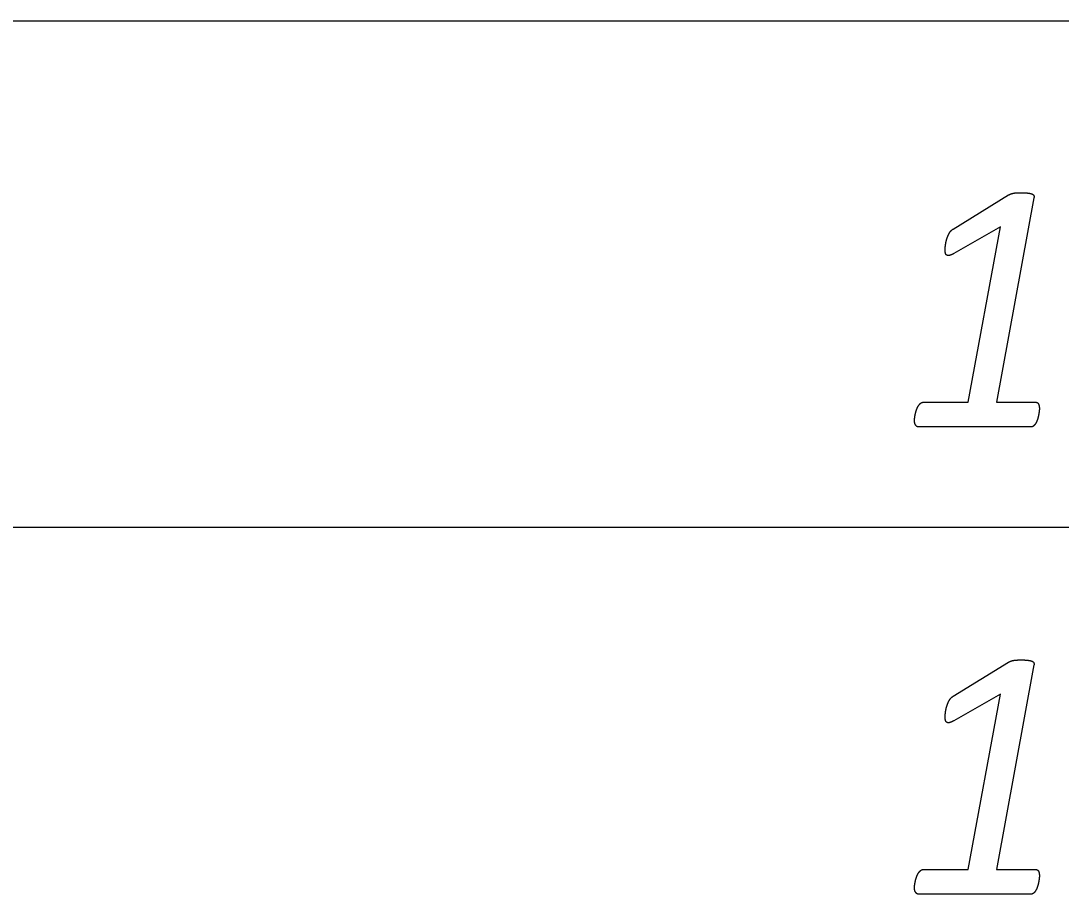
# Model space of a CAD drawing. Extents: x -14196 to 143, y -6096 to 28.
# Drawn here: x 83.866 to 84.423, y -4.775 to -4.308 of the extents above; entities that cross this region are included whole.
import ezdxf

# ---------------------------------------------------------------- set-up
doc = ezdxf.new("R2010")
doc.units = 0
doc.layers.add('RS_Raster1', color=7, linetype='Continuous')
doc.layers.add('SH_Text', color=7, linetype='Continuous')

msp = doc.modelspace()

# ---------------------------------------------------------------- linework, layer by layer
at = {"layer": 'RS_Raster1'}
for p, q in [((81.09453, -4.30794), (94.54453, -4.30794)), ((81.09453, -4.57886), (94.54453, -4.57886))]:
    msp.add_line(p, q, dxfattribs=at)
at = {"layer": 'SH_Text'}
for p, q in [((84.36489, -4.41942), (84.39464, -4.4011)), ((84.41108, -4.5155), (84.41108, -4.5155)), ((84.40648, -4.5253), (84.34661, -4.5253)), ((84.36489, -4.66942), (84.39464, -4.6511)), ((84.41108, -4.7655), (84.41108, -4.7655)), ((84.40648, -4.7753), (84.34661, -4.7753))]:
    msp.add_line(p, q, dxfattribs=at)
for points in [[(84.40818, -4.40264), (84.38819, -4.51204), (84.40887, -4.51204)], [(84.3491, -4.51204), (84.37297, -4.51204), (84.39021, -4.41826), (84.36539, -4.43246)], [(84.40818, -4.65264), (84.38819, -4.76204), (84.40887, -4.76204)], [(84.3491, -4.76204), (84.37297, -4.76204), (84.39021, -4.66826), (84.36539, -4.68246)]]:
    msp.add_lwpolyline(points, dxfattribs=at)
for points in [[(84.39464, -4.4011), (84.39508, -4.40081), (84.39566, -4.40062)], [(84.39566, -4.40062), (84.39623, -4.40043), (84.39703, -4.40024)], [(84.39703, -4.40024), (84.39783, -4.40004), (84.39894, -4.4)], [(84.39894, -4.4), (84.40005, -4.39995), (84.40156, -4.39995)], [(84.40156, -4.39995), (84.40377, -4.39995), (84.40513, -4.40014)], [(84.40513, -4.40014), (84.4065, -4.40033), (84.40725, -4.40067)], [(84.40725, -4.40067), (84.408, -4.40101), (84.40814, -4.40154)], [(84.40814, -4.40154), (84.40827, -4.40207), (84.40818, -4.40264)], [(84.36158, -4.42465), (84.36206, -4.42306), (84.36286, -4.42162)], [(84.36286, -4.42162), (84.36365, -4.42018), (84.36489, -4.41942)], [(84.36065, -4.43045), (84.36065, -4.42939), (84.36087, -4.42781)], [(84.36087, -4.42781), (84.36109, -4.42623), (84.36158, -4.42465)], [(84.36087, -4.43237), (84.36065, -4.4316), (84.36065, -4.43045)], [(84.36166, -4.43342), (84.36109, -4.43313), (84.36087, -4.43237)], [(84.36311, -4.43347), (84.36223, -4.43371), (84.36166, -4.43342)], [(84.36539, -4.43246), (84.36399, -4.43323), (84.36311, -4.43347)], [(84.34627, -4.51415), (84.3468, -4.51329), (84.34751, -4.51266)], [(84.34751, -4.51266), (84.34822, -4.51204), (84.3491, -4.51204)], [(84.40887, -4.51204), (84.41011, -4.51204), (84.41059, -4.51295)], [(84.41059, -4.51295), (84.41108, -4.51387), (84.41108, -4.5155)], [(84.34437, -4.52035), (84.3445, -4.51944), (84.34472, -4.51838)], [(84.34472, -4.51838), (84.34494, -4.51732), (84.34534, -4.51617)], [(84.34534, -4.51617), (84.34574, -4.51502), (84.34627, -4.51415)], [(84.41095, -4.51708), (84.41081, -4.51809), (84.41059, -4.5192)], [(84.41108, -4.5155), (84.41108, -4.51608), (84.41095, -4.51708)], [(84.34424, -4.52175), (84.34424, -4.52127), (84.34437, -4.52035)], [(84.3449, -4.52434), (84.34424, -4.52338), (84.34424, -4.52175)], [(84.34661, -4.5253), (84.34556, -4.5253), (84.3449, -4.52434)], [(84.40913, -4.52333), (84.4086, -4.52425), (84.40794, -4.52477)], [(84.41002, -4.52136), (84.40966, -4.52242), (84.40913, -4.52333)], [(84.41059, -4.5192), (84.41037, -4.5203), (84.41002, -4.52136)], [(84.40794, -4.52477), (84.40727, -4.5253), (84.40648, -4.5253)], [(84.39464, -4.6511), (84.39508, -4.65081), (84.39566, -4.65062)], [(84.39566, -4.65062), (84.39623, -4.65043), (84.39703, -4.65024)], [(84.39703, -4.65024), (84.39783, -4.65004), (84.39894, -4.65)], [(84.39894, -4.65), (84.40005, -4.64995), (84.40156, -4.64995)], [(84.40156, -4.64995), (84.40377, -4.64995), (84.40513, -4.65014)], [(84.40513, -4.65014), (84.4065, -4.65033), (84.40725, -4.65067)], [(84.40725, -4.65067), (84.408, -4.65101), (84.40814, -4.65154)], [(84.40814, -4.65154), (84.40827, -4.65207), (84.40818, -4.65264)], [(84.36087, -4.67781), (84.36109, -4.67623), (84.36158, -4.67465)], [(84.36158, -4.67465), (84.36206, -4.67306), (84.36286, -4.67162)], [(84.36286, -4.67162), (84.36365, -4.67018), (84.36489, -4.66942)], [(84.36065, -4.68045), (84.36065, -4.67939), (84.36087, -4.67781)], [(84.36087, -4.68237), (84.36065, -4.6816), (84.36065, -4.68045)], [(84.36166, -4.68342), (84.36109, -4.68313), (84.36087, -4.68237)], [(84.36311, -4.68347), (84.36223, -4.68371), (84.36166, -4.68342)], [(84.36539, -4.68246), (84.36399, -4.68323), (84.36311, -4.68347)], [(84.34627, -4.76415), (84.3468, -4.76329), (84.34751, -4.76266)], [(84.34751, -4.76266), (84.34822, -4.76204), (84.3491, -4.76204)], [(84.40887, -4.76204), (84.41011, -4.76204), (84.41059, -4.76295)], [(84.41059, -4.76295), (84.41108, -4.76387), (84.41108, -4.7655)], [(84.34437, -4.77035), (84.3445, -4.76944), (84.34472, -4.76838)], [(84.34472, -4.76838), (84.34494, -4.76732), (84.34534, -4.76617)], [(84.34534, -4.76617), (84.34574, -4.76502), (84.34627, -4.76415)], [(84.41059, -4.7692), (84.41037, -4.7703), (84.41002, -4.77136)], [(84.41095, -4.76708), (84.41081, -4.76809), (84.41059, -4.7692)], [(84.41108, -4.7655), (84.41108, -4.76608), (84.41095, -4.76708)], [(84.34424, -4.77175), (84.34424, -4.77127), (84.34437, -4.77035)], [(84.3449, -4.77434), (84.34424, -4.77338), (84.34424, -4.77175)], [(84.34661, -4.7753), (84.34556, -4.7753), (84.3449, -4.77434)], [(84.40794, -4.77477), (84.40727, -4.7753), (84.40648, -4.7753)], [(84.40913, -4.77333), (84.4086, -4.77425), (84.40794, -4.77477)], [(84.41002, -4.77136), (84.40966, -4.77242), (84.40913, -4.77333)]]:
    msp.add_open_spline(points, degree=2, dxfattribs=at)

doc.saveas('drawing.dxf')
